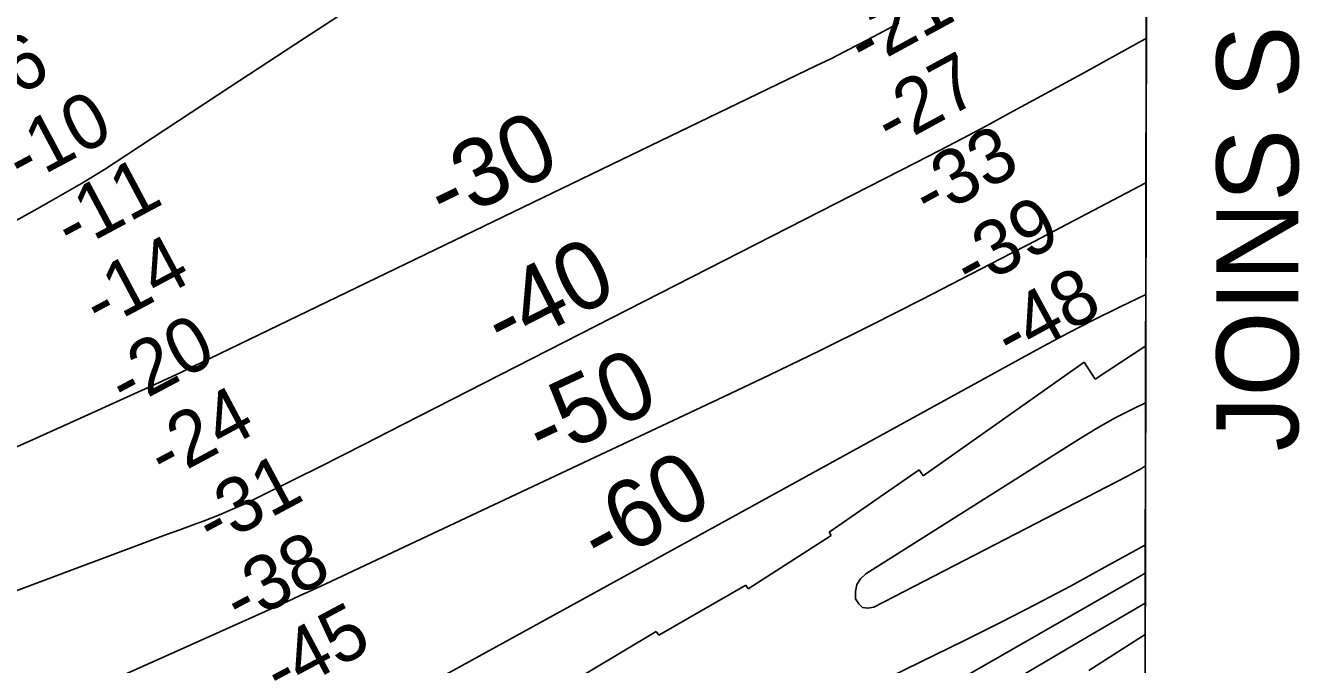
# Model space of a CAD drawing. Extents: x 3177185 to 3215018, y 812988 to 838321.
# Drawn here: x 3211419 to 3212975, y 828634 to 829415 of the extents above; entities that cross this region are included whole.
import ezdxf

# ---------------------------------------------------------------- set-up
doc = ezdxf.new("R2010")
doc.units = 0
for name, color, linetype in [('V-ANNO-TEXT', 7, 'Continuous'), ('V-GRID-FRAM', 7, 'Continuous'), ('V-RIVR-RANG', 7, 'Continuous'), ('V-RRAP-RVMT', 7, 'Continuous'), ('V-TOPO-DPTH', 7, 'Continuous'), ('V-TOPO-MAJR', 7, 'Continuous'), ('V-TOPO-MAJR-IDEN', 7, 'Continuous'), ('V-TOPO-MINR', 7, 'Continuous'), ('V-TOPO-MINR-IDEN', 7, 'Continuous')]:
    doc.layers.add(name, color=color, linetype=linetype)

msp = doc.modelspace()

# ---------------------------------------------------------------- linework, layer by layer
at = {"layer": 'V-GRID-FRAM'}
msp.add_lwpolyline([(3181402.4, 836586.1), (3212801.6, 836513), (3212767.2, 818326.1), (3181352.2, 818399.3), (3181402.4, 836586.1)], dxfattribs=at)
at = {"layer": 'V-RRAP-RVMT'}
for p, q in [((3212725.8, 828982.9), (3212787.4, 829023.5)), ((3212787.4, 829023.5), (3212786.6, 828584.9)), ((3212515.6, 828864.8), (3212712.4, 829003.3)), ((3212712.4, 829003.3), (3212725.8, 828982.9)), ((3212400.8, 828795.8), (3212510.7, 828872)), ((3212510.7, 828872), (3212515.6, 828864.8)), ((3212302, 828726.8), (3212403.4, 828791.9)), ((3212403.4, 828791.9), (3212400.8, 828795.8)), ((3212192.7, 828670.2), (3212298.9, 828731.3)), ((3212298.9, 828731.3), (3212302, 828726.8)), ((3211979.3, 828549.1), (3212189.5, 828674.6)), ((3212189.5, 828674.6), (3212192.7, 828670.2))]:
    msp.add_line(p, q, dxfattribs=at)
at = {"layer": 'V-TOPO-DPTH'}
for points in [[(3212788.2, 829398.7), (3212788.6, 829619.4)], [(3211850.7, 829458.4), (3211760, 829399.2), (3211669.3, 829339.8), (3211543, 829256.6), (3211515.4, 829238.9), (3211487.5, 829221.7), (3211459.2, 829205.2), (3211430.7, 829189.1), (3211324.6, 829131)], [(3211850.7, 829458.4), (3211760, 829399.2), (3211669.3, 829339.8), (3211543, 829256.6), (3211515.4, 829238.9), (3211487.5, 829221.7), (3211459.2, 829205.2), (3211430.7, 829189.1), (3211324.6, 829131)], [(3211361.7, 828879.7), (3211424, 828907), (3211486.1, 828934.9), (3211587, 828980.8), (3211598.4, 828986.1), (3211609.8, 828991.4), (3211621.2, 828996.8), (3211632.6, 829002.2), (3212385.3, 829365.6), (3212402.8, 829374.1), (3212420.1, 829382.8), (3212437.4, 829391.7), (3212454.6, 829400.7), (3212485.9, 829417.4)], [(3212485.9, 829417.4), (3212454.6, 829400.7), (3212437.4, 829391.7), (3212420.1, 829382.8), (3212402.8, 829374.1), (3212385.3, 829365.6), (3211632.6, 829002.2), (3211621.2, 828996.8), (3211609.8, 828991.4), (3211598.4, 828986.1), (3211587, 828980.8), (3211486.1, 828934.9), (3211424, 828907), (3211361.7, 828879.7)], [(3211199.5, 828646.6), (3211558.7, 828780.9), (3211574.9, 828787), (3211591.2, 828793), (3211607.5, 828798.9), (3211623.8, 828804.9), (3211637.2, 828809.7), (3211646.7, 828813.3), (3211656.2, 828817), (3211665.6, 828821), (3211675, 828825.1), (3211690.1, 828831.9), (3211691.9, 828832.7), (3211695.3, 828834.3), (3211697, 828835.2), (3211749.8, 828861.4), (3211777.9, 828875.4), (3211806, 828889.5), (3211834, 828903.6), (3211861.9, 828917.9), (3212507, 829247.2), (3212535.7, 829262), (3212564.3, 829277), (3212592.8, 829292.1), (3212621.2, 829307.4), (3212709.2, 829355.1), (3212781.2, 829394.9), (3212788.2, 829398.7)], [(3212788.2, 829398.7), (3212781.2, 829394.9), (3212709.2, 829355.1), (3212621.2, 829307.4), (3212592.8, 829292.1), (3212564.3, 829277), (3212535.7, 829262), (3212507, 829247.2), (3211861.9, 828917.9), (3211834, 828903.6), (3211806, 828889.5), (3211777.9, 828875.4), (3211749.8, 828861.4), (3211697, 828835.2), (3211695.3, 828834.3), (3211691.9, 828832.7), (3211690.1, 828831.9), (3211675, 828825.1), (3211665.6, 828821), (3211656.2, 828817), (3211646.7, 828813.3), (3211637.2, 828809.7), (3211623.8, 828804.9), (3211607.5, 828798.9), (3211591.2, 828793), (3211574.9, 828787), (3211558.7, 828780.9), (3211199.5, 828646.6)], [(3211309.9, 827985), (3211426.4, 828026.3), (3211542.3, 828069.1), (3211657.2, 828114.4), (3211771.6, 828161.2), (3211947.6, 828235.4), (3211973.3, 828246.8), (3211998.6, 828258.7), (3212023.5, 828271.5), (3212048.2, 828285), (3212414.1, 828493.1), (3212487.2, 828534.8), (3212560.1, 828576.7), (3212632.9, 828619), (3212705.5, 828661.4), (3212786.9, 828709.2), (3212788.2, 829398.7)], [(3212786.8, 828670.8), (3212786.9, 828709.2), (3212705.5, 828661.4), (3212632.9, 828619), (3212560.1, 828576.7), (3212487.2, 828534.8), (3212414.1, 828493.1), (3212048.2, 828285), (3212023.5, 828271.5), (3211998.6, 828258.7), (3211973.3, 828246.8), (3211947.6, 828235.4), (3211771.6, 828161.2), (3211657.2, 828114.4), (3211542.3, 828069.1), (3211426.4, 828026.3), (3211309.9, 827985)], [(3212718.1, 828627), (3212738.4, 828640), (3212758.7, 828653), (3212779, 828665.9), (3212786.8, 828670.8), (3212786.7, 828621.7)], [(3212718.1, 828627), (3212738.4, 828640), (3212758.7, 828653), (3212779, 828665.9), (3212786.8, 828670.8)]]:
    msp.add_lwpolyline(points, dxfattribs=at)
at = {"layer": 'V-TOPO-MAJR'}
for points in [[(3212787.8, 829222.5), (3212651.4, 829151), (3212644.3, 829147.3), (3212637.1, 829143.6), (3212629.9, 829139.9), (3212622.8, 829136.2), (3212513.8, 829080.2), (3212451.9, 829048.8), (3212389.9, 829017.9), (3212327.5, 828987.7), (3212264.9, 828957.8), (3211785.8, 828732.8), (3211770.2, 828725.6), (3211754.7, 828718.4), (3211739.1, 828711.3), (3211723.5, 828704.2), (3211589.2, 828643.9), (3211506.3, 828607), (3211423.1, 828570.7), (3211339.7, 828535.1)], [(3211405.9, 828077.1), (3211522.8, 828118.5), (3211572.9, 828136.2), (3211623, 828153.7), (3211673.2, 828171.1), (3211723.4, 828188.4), (3211742.5, 828194.9), (3211783, 828209.3), (3211823.3, 828224.2), (3211863.2, 828239.9), (3211903, 828256.2), (3211964.3, 828282.1), (3211973.1, 828286), (3211981.9, 828290.1), (3211990.6, 828294.5), (3211999.1, 828299.1), (3212096.5, 828352.8), (3212153.6, 828384.5), (3212210.6, 828416.3), (3212267.4, 828448.5), (3212324.2, 828480.8), (3212779.7, 828741.6), (3212786.9, 828745.8)]]:
    msp.add_lwpolyline(points, dxfattribs=at)
at = {"layer": 'V-TOPO-MINR'}
for points in [[(3211850.7, 829458.4), (3211760, 829399.2), (3211669.3, 829339.8), (3211543, 829256.6), (3211515.4, 829238.9), (3211487.5, 829221.7), (3211459.2, 829205.2), (3211430.7, 829189.1), (3211324.6, 829131)], [(3212485.9, 829417.4), (3212454.6, 829400.7), (3212437.4, 829391.7), (3212420.1, 829382.8), (3212402.8, 829374.1), (3212385.3, 829365.6), (3211632.6, 829002.2), (3211621.2, 828996.8), (3211609.8, 828991.4), (3211598.4, 828986.1), (3211587, 828980.8), (3211486.1, 828934.9), (3211424, 828907), (3211361.7, 828879.7)], [(3212788.2, 829398.7), (3212781.2, 829394.9), (3212709.2, 829355.1), (3212621.2, 829307.4), (3212592.8, 829292.1), (3212564.3, 829277), (3212535.7, 829262), (3212507, 829247.2), (3211861.9, 828917.9), (3211834, 828903.6), (3211806, 828889.5), (3211777.9, 828875.4), (3211749.8, 828861.4), (3211697, 828835.2), (3211695.3, 828834.3), (3211691.9, 828832.7), (3211690.1, 828831.9), (3211675, 828825.1), (3211665.6, 828821), (3211656.2, 828817), (3211646.7, 828813.3), (3211637.2, 828809.7), (3211623.8, 828804.9), (3211607.5, 828798.9), (3211591.2, 828793), (3211574.9, 828787), (3211558.7, 828780.9), (3211199.5, 828646.6)], [(3212787.6, 829086.3), (3212755.3, 829070.5), (3212724.2, 829055), (3212693.2, 829039.2), (3212662.5, 829023), (3212631.9, 829006.5), (3211907.4, 828608.3)], [(3212782.2, 828873.8), (3212773.3, 828868.7), (3212764.2, 828863.8), (3212455.5, 828704.2), (3212448.1, 828703), (3212441.7, 828703.9), (3212436.9, 828708.2), (3212433.1, 828714.6), (3212432.9, 828723.6), (3212434.5, 828731.8), (3212439.1, 828738.8), (3212445.7, 828745), (3212705.3, 828909.1), (3212727.2, 828922.3), (3212749.4, 828934.9), (3212772.1, 828946.5), (3212787.3, 828953.8)], [(3212787.2, 828876.8), (3212782.2, 828873.8)], [(3211054.6, 827996.2), (3211471.4, 828164.1), (3211550.3, 828196.1), (3211629.1, 828228.3), (3211707.8, 828260.8), (3211786.3, 828293.6), (3211906.8, 828344.1), (3211925, 828351.9), (3211943.1, 828359.9), (3211961.1, 828368.3), (3211979, 828376.8), (3212566.9, 828664.1), (3212610, 828685.6), (3212652.9, 828707.5), (3212695.4, 828730.1), (3212737.7, 828753.2), (3212787, 828780.5)], [(3211309.9, 827985), (3211426.4, 828026.3), (3211542.3, 828069.1), (3211657.2, 828114.4), (3211771.6, 828161.2), (3211947.6, 828235.4), (3211973.3, 828246.8), (3211998.6, 828258.7), (3212023.5, 828271.5), (3212048.2, 828285), (3212414.1, 828493.1), (3212487.2, 828534.8), (3212560.1, 828576.7), (3212632.9, 828619), (3212705.5, 828661.4), (3212786.9, 828709.2)], [(3212718.1, 828627), (3212738.4, 828640), (3212758.7, 828653), (3212779, 828665.9), (3212786.8, 828670.8)]]:
    msp.add_lwpolyline(points, dxfattribs=at)

# ---------------------------------------------------------------- texts
at = {"layer": 'V-ANNO-TEXT'}
msp.add_text('JOINS SHEET 15', height=100, rotation=90, dxfattribs=at).set_placement((3212973.9, 828894.5))
at = {"layer": 'V-RIVR-RANG'}
for s, rotation, p in [('-21', 28.5051, (3212444, 829360.3)), ('-6', 28.0929, (3211382.9, 829314.1)), ('-27', 28.5051, (3212476.8, 829264.3)), ('-10', 28.0929, (3211415.5, 829218.2)), ('-33', 28.5051, (3212523.2, 829175.7)), ('-11', 28.0929, (3211475.4, 829136.8)), ('-39', 28.5051, (3212573.6, 829089.3)), ('-14', 28.0929, (3211510.2, 829042)), ('-48', 28.5051, (3212623.5, 829002.6)), ('-20', 28.0929, (3211541.3, 828945.2)), ('-24', 28.0929, (3211589.1, 828857.4)), ('-31', 28.0929, (3211647.6, 828775.2)), ('-38', 28.0929, (3211681.6, 828680.1)), ('-45', 28.0929, (3211730.8, 828593))]:
    msp.add_text(s, height=67, rotation=rotation, dxfattribs=at).set_placement(p)
at = {"layer": 'V-TOPO-MAJR-IDEN'}
msp.add_text('-50', height=83, rotation=25.1596, dxfattribs=at).set_placement((3212051.9, 828880.7))
at = {"layer": 'V-TOPO-MINR-IDEN'}
for s, rotation, p in [('-30', 25.7667, (3211931.8, 829169.7)), ('-40', 27.0515, (3212002.8, 829013.1)), ('-60', 28.7955, (3212122, 828749.9))]:
    msp.add_text(s, height=83, rotation=rotation, dxfattribs=at).set_placement(p)

doc.saveas('drawing.dxf')
